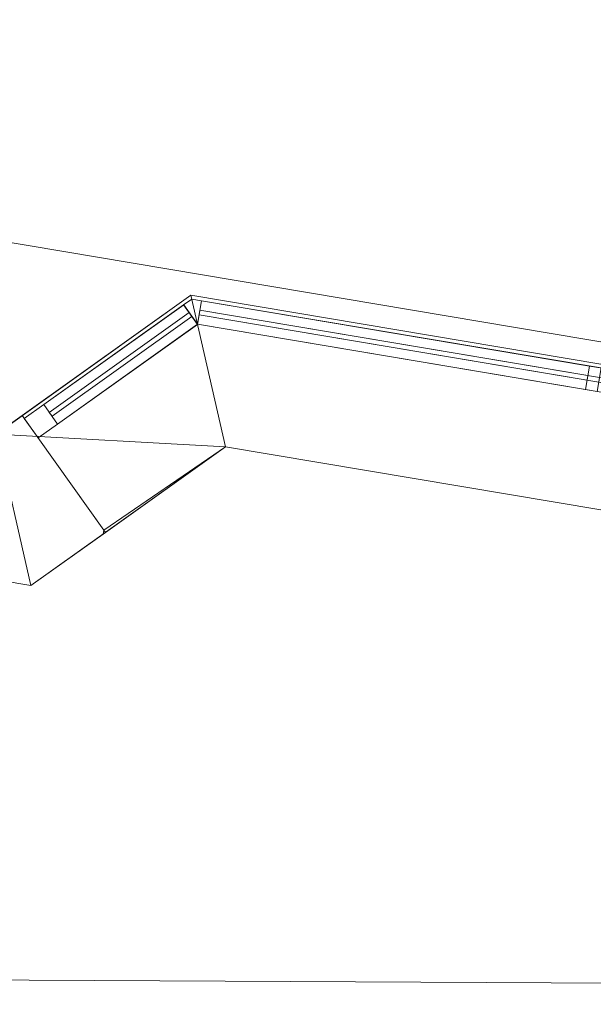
# Model space of a CAD drawing. Header units: millimetres. Extents: x -430348 to -225823, y -86243 to 5084.
# Tile 996 of 1056: x -345391 to -344191, y -3635 to -1577. Entities that reach past the tile are written whole.
import ezdxf

# ---------------------------------------------------------------- set-up
doc = ezdxf.new("R2010")
doc.units = ezdxf.units.MM
for name, color, linetype, lineweight in [('A-GLAZ-CURT', 52, 'Continuous', 9), ('A-GLAZ-CWMG', 51, 'Continuous', 9), ('A-ROOF', 132, 'Continuous', 9), ('A-WALL', 113, 'Continuous', 9)]:
    doc.layers.add(name, color=color, linetype=linetype, lineweight=lineweight)

# ---------------------------------------------------------------- blocks, each defined once
blk = doc.blocks.new('System Panel - Glazed-518777-_3D_ Copy 1')
at = {"layer": 'A-GLAZ-CURT', "transparency": 33554471}
mesh = blk.add_polyface(dxfattribs=at)
corners = [(-847.6, 5), (-847.6, 5, 825), (0, 5, 825), (847.6, 5, 825), (847.6, 5), (0, 5)]
mesh.append_faces([[corners[k] for k in face] for face in [(5, 2, 3, 4)]], dxfattribs={"vtx0": -1})
mesh.append_faces([[corners[k] for k in face] for face in [(5, 0, 1, 2)]], dxfattribs={"vtx3": -1})
mesh = blk.add_polyface(dxfattribs=at)
corners = [(847.6, -5), (0, -5), (0, 5), (847.6, 5)]
mesh.append_faces([[corners[k] for k in face] for face in [(0, 1, 2, 3)]])
mesh = blk.add_polyface(dxfattribs=at)
corners = [(0, -5, 825), (847.6, -5, 825), (847.6, 5, 825), (0, 5, 825)]
mesh.append_faces([[corners[k] for k in face] for face in [(0, 1, 2, 3)]])
mesh = blk.add_polyface(dxfattribs=at)
corners = [(847.6, -5, 825), (847.6, -5), (847.6, 5), (847.6, 5, 825)]
mesh.append_faces([[corners[k] for k in face] for face in [(0, 1, 2, 3)]])
mesh = blk.add_polyface(dxfattribs=at)
corners = [(-847.6, -5), (0, -5), (847.6, -5), (847.6, -5, 825), (0, -5, 825), (-847.6, -5, 825)]
mesh.append_faces([[corners[k] for k in face] for face in [(3, 4, 1, 2)]], dxfattribs={"vtx1": -1})
mesh.append_faces([[corners[k] for k in face] for face in [(5, 0, 1, 4)]], dxfattribs={"vtx2": -1})
blk = doc.blocks.new('Rectangular Mullion - 50mm x 50mm-518575-_3D_ Copy 1')
at = {"layer": 'A-GLAZ-CWMG'}
mesh = blk.add_polyface(dxfattribs=at)
corners = [(0, 25), (-50, 25), (-50, -25), (0, -25)]
mesh.append_faces([[corners[k] for k in face] for face in [(2, 3, 0, 1)]])
mesh = blk.add_polyface(dxfattribs=at)
corners = [(0, 25, -822.6), (0, -25, -822.6), (-50, -25, -822.6), (-50, 25, -822.6)]
mesh.append_faces([[corners[k] for k in face] for face in [(0, 1, 2, 3)]])
mesh = blk.add_polyface(dxfattribs=at)
corners = [(-50, 25), (0, 25), (0, 25, -822.6), (-50, 25, -822.6)]
mesh.append_faces([[corners[k] for k in face] for face in [(0, 1, 2, 3)]])
mesh = blk.add_polyface(dxfattribs=at)
corners = [(-50, -25), (-50, 25), (-50, 25, -822.6), (-50, -25, -822.6)]
mesh.append_faces([[corners[k] for k in face] for face in [(0, 1, 2, 3)]])
mesh = blk.add_polyface(dxfattribs=at)
corners = [(0, 25), (0, -25), (0, -25, -822.6), (0, 25, -822.6)]
mesh.append_faces([[corners[k] for k in face] for face in [(0, 1, 2, 3)]])
mesh = blk.add_polyface(dxfattribs=at)
corners = [(0, -25), (-50, -25), (-50, -25, -822.6), (0, -25, -822.6)]
mesh.append_faces([[corners[k] for k in face] for face in [(0, 1, 2, 3)]])
blk = doc.blocks.new('Quad Corner Mullion - Quad Mullion 1-518590-_3D_ Copy 1')
at = {"layer": 'A-GLAZ-CWMG'}
mesh = blk.add_polyface(dxfattribs=at)
corners = [(25, 10.4), (10.4, 25), (-10.4, 25), (-10.4, -25)]
mesh.append_faces([[corners[k] for k in face] for face in [(3, 0, 1, 2)]])
mesh = blk.add_polyface(dxfattribs=at)
corners = [(-10.4, 25), (10.4, 25), (10.4, 25, -900), (-10.4, 25, -900)]
mesh.append_faces([[corners[k] for k in face] for face in [(0, 1, 2, 3)]])
mesh = blk.add_polyface(dxfattribs=at)
corners = [(-10.4, -25), (-10.4, 25), (-10.4, 25, -900), (-10.4, -25, -900)]
mesh.append_faces([[corners[k] for k in face] for face in [(3, 0, 1, 2)]])
mesh = blk.add_polyface(dxfattribs=at)
corners = [(10.4, 25), (25, 10.4), (25, 10.4, -900), (10.4, 25, -900)]
mesh.append_faces([[corners[k] for k in face] for face in [(0, 1, 2, 3)]])
mesh = blk.add_polyface(dxfattribs=at)
corners = [(25, 10.4), (-10.4, -25), (-10.4, -25, -900), (25, 10.4, -900)]
mesh.append_faces([[corners[k] for k in face] for face in [(3, 0, 1, 2)]])
blk = doc.blocks.new('System Panel - Glazed-518778-_3D_ Copy 1')
at = {"layer": 'A-GLAZ-CURT', "transparency": 33554471}
mesh = blk.add_polyface(dxfattribs=at)
corners = [(-179.6, 5), (-179.6, 5, 1200), (179.6, 5, 1200), (179.6, 5)]
mesh.append_faces([[corners[k] for k in face] for face in [(1, 2, 3, 0)]])
mesh = blk.add_polyface(dxfattribs=at)
corners = [(179.6, -5), (-179.6, -5), (-179.6, 5), (179.6, 5)]
mesh.append_faces([[corners[k] for k in face] for face in [(0, 1, 2, 3)]])
mesh = blk.add_polyface(dxfattribs=at)
corners = [(-179.6, -5, 1200), (179.6, -5, 1200), (179.6, 5, 1200), (-179.6, 5, 1200)]
mesh.append_faces([[corners[k] for k in face] for face in [(0, 1, 2, 3)]])
mesh = blk.add_polyface(dxfattribs=at)
corners = [(-179.6, -5), (-179.6, -5, 1200), (-179.6, 5, 1200), (-179.6, 5)]
mesh.append_faces([[corners[k] for k in face] for face in [(0, 1, 2, 3)]])
mesh = blk.add_polyface(dxfattribs=at)
corners = [(179.6, -5, 1200), (179.6, -5), (179.6, 5), (179.6, 5, 1200)]
mesh.append_faces([[corners[k] for k in face] for face in [(0, 1, 2, 3)]])
mesh = blk.add_polyface(dxfattribs=at)
corners = [(-179.6, -5), (179.6, -5), (179.6, -5, 1200), (-179.6, -5, 1200)]
mesh.append_faces([[corners[k] for k in face] for face in [(3, 0, 1, 2)]])
blk = doc.blocks.new('Rectangular Mullion - 50mm x 50mm-430103-_3D_ Copy 1')
at = {"layer": 'A-GLAZ-CWMG'}
mesh = blk.add_polyface(dxfattribs=at)
corners = [(0, 25), (-50, 25), (-50, -25), (0, -25)]
mesh.append_faces([[corners[k] for k in face] for face in [(2, 3, 0, 1)]])
mesh = blk.add_polyface(dxfattribs=at)
corners = [(0, 25, -1300), (0, -25, -1300), (-50, -25, -1300), (-50, 25, -1300)]
mesh.append_faces([[corners[k] for k in face] for face in [(0, 1, 2, 3)]])
mesh = blk.add_polyface(dxfattribs=at)
corners = [(-50, 25), (0, 25), (0, 25, -1300), (-50, 25, -1300)]
mesh.append_faces([[corners[k] for k in face] for face in [(3, 0, 1, 2)]])
mesh = blk.add_polyface(dxfattribs=at)
corners = [(-50, -25), (-50, 25), (-50, 25, -1300), (-50, -25, -1300)]
mesh.append_faces([[corners[k] for k in face] for face in [(3, 0, 1, 2)]])
mesh = blk.add_polyface(dxfattribs=at)
corners = [(0, 25), (0, -25), (0, -25, -1300), (0, 25, -1300)]
mesh.append_faces([[corners[k] for k in face] for face in [(3, 0, 1, 2)]])
mesh = blk.add_polyface(dxfattribs=at)
corners = [(0, -25), (-50, -25), (-50, -25, -1300), (0, -25, -1300)]
mesh.append_faces([[corners[k] for k in face] for face in [(3, 0, 1, 2)]])
blk = doc.blocks.new('Rectangular Mullion - 50mm x 50mm-518581-_3D_ Copy 1')
at = {"layer": 'A-GLAZ-CWMG'}
mesh = blk.add_polyface(dxfattribs=at)
corners = [(0, 25), (-50, 25), (-50, -25), (0, -25)]
mesh.append_faces([[corners[k] for k in face] for face in [(3, 0, 1, 2)]])
mesh = blk.add_polyface(dxfattribs=at)
corners = [(0, 25, -359.3), (0, -25, -359.3), (-50, -25, -359.3), (-50, 25, -359.3)]
mesh.append_faces([[corners[k] for k in face] for face in [(3, 0, 1, 2)]])
mesh = blk.add_polyface(dxfattribs=at)
corners = [(-50, 25), (0, 25), (0, 25, -359.3), (-50, 25, -359.3)]
mesh.append_faces([[corners[k] for k in face] for face in [(3, 0, 1, 2)]])
mesh = blk.add_polyface(dxfattribs=at)
corners = [(-50, -25), (-50, 25), (-50, 25, -359.3), (-50, -25, -359.3)]
mesh.append_faces([[corners[k] for k in face] for face in [(3, 0, 1, 2)]])
mesh = blk.add_polyface(dxfattribs=at)
corners = [(0, 25), (0, -25), (0, -25, -359.3), (0, 25, -359.3)]
mesh.append_faces([[corners[k] for k in face] for face in [(3, 0, 1, 2)]])
mesh = blk.add_polyface(dxfattribs=at)
corners = [(0, -25), (-50, -25), (-50, -25, -359.3), (0, -25, -359.3)]
mesh.append_faces([[corners[k] for k in face] for face in [(3, 0, 1, 2)]])
blk = doc.blocks.new('Rectangular Mullion - 50mm x 50mm-518582-_3D_ Copy 1')
at = {"layer": 'A-GLAZ-CWMG'}
mesh = blk.add_polyface(dxfattribs=at)
corners = [(0, 25), (-50, 25), (-50, -25), (0, -25)]
mesh.append_faces([[corners[k] for k in face] for face in [(2, 3, 0, 1)]])
mesh = blk.add_polyface(dxfattribs=at)
corners = [(0, 25, -359.3), (0, -25, -359.3), (-50, -25, -359.3), (-50, 25, -359.3)]
mesh.append_faces([[corners[k] for k in face] for face in [(0, 1, 2, 3)]])
mesh = blk.add_polyface(dxfattribs=at)
corners = [(-50, 25), (0, 25), (0, 25, -359.3), (-50, 25, -359.3)]
mesh.append_faces([[corners[k] for k in face] for face in [(3, 0, 1, 2)]])
mesh = blk.add_polyface(dxfattribs=at)
corners = [(-50, -25), (-50, 25), (-50, 25, -359.3), (-50, -25, -359.3)]
mesh.append_faces([[corners[k] for k in face] for face in [(3, 0, 1, 2)]])
mesh = blk.add_polyface(dxfattribs=at)
corners = [(0, 25), (0, -25), (0, -25, -359.3), (0, 25, -359.3)]
mesh.append_faces([[corners[k] for k in face] for face in [(3, 0, 1, 2)]])
mesh = blk.add_polyface(dxfattribs=at)
corners = [(0, -25), (-50, -25), (-50, -25, -359.3), (0, -25, -359.3)]
mesh.append_faces([[corners[k] for k in face] for face in [(3, 0, 1, 2)]])
blk = doc.blocks.new('System Panel - Glazed-518591-_3D_ Copy 1')
at = {"layer": 'A-GLAZ-CURT', "transparency": 33554471}
mesh = blk.add_polyface(dxfattribs=at)
corners = [(-179.6, 5), (-179.6, 5, 825), (179.6, 5, 825), (179.6, 5)]
mesh.append_faces([[corners[k] for k in face] for face in [(2, 3, 0, 1)]])
mesh = blk.add_polyface(dxfattribs=at)
corners = [(179.6, -5), (-179.6, -5), (-179.6, 5), (179.6, 5)]
mesh.append_faces([[corners[k] for k in face] for face in [(3, 0, 1, 2)]])
mesh = blk.add_polyface(dxfattribs=at)
corners = [(-179.6, -5, 825), (179.6, -5, 825), (179.6, 5, 825), (-179.6, 5, 825)]
mesh.append_faces([[corners[k] for k in face] for face in [(0, 1, 2, 3)]])
mesh = blk.add_polyface(dxfattribs=at)
corners = [(-179.6, -5), (-179.6, -5, 825), (-179.6, 5, 825), (-179.6, 5)]
mesh.append_faces([[corners[k] for k in face] for face in [(0, 1, 2, 3)]])
mesh = blk.add_polyface(dxfattribs=at)
corners = [(179.6, -5, 825), (179.6, -5), (179.6, 5), (179.6, 5, 825)]
mesh.append_faces([[corners[k] for k in face] for face in [(0, 1, 2, 3)]])
mesh = blk.add_polyface(dxfattribs=at)
corners = [(-179.6, -5), (179.6, -5), (179.6, -5, 825), (-179.6, -5, 825)]
mesh.append_faces([[corners[k] for k in face] for face in [(3, 0, 1, 2)]])
blk = doc.blocks.new('Rectangular Mullion - 50mm x 50mm-320908-_3D_ Copy 1')
at = {"layer": 'A-GLAZ-CWMG'}
mesh = blk.add_polyface(dxfattribs=at)
corners = [(0, 25), (-50, 25), (-50, -25), (0, -25)]
mesh.append_faces([[corners[k] for k in face] for face in [(3, 0, 1, 2)]])
mesh = blk.add_polyface(dxfattribs=at)
corners = [(-50, 25), (0, 25), (0, 25, -400), (-50, 25, -400)]
mesh.append_faces([[corners[k] for k in face] for face in [(0, 1, 2, 3)]])
mesh = blk.add_polyface(dxfattribs=at)
corners = [(-50, -25), (-50, 25), (-50, 25, -400), (-50, -25, -400)]
mesh.append_faces([[corners[k] for k in face] for face in [(0, 1, 2, 3)]])
mesh = blk.add_polyface(dxfattribs=at)
corners = [(0, 25), (0, -25), (0, -25, -400), (0, 25, -400)]
mesh.append_faces([[corners[k] for k in face] for face in [(0, 1, 2, 3)]])
mesh = blk.add_polyface(dxfattribs=at)
corners = [(0, -25), (-50, -25), (-50, -25, -400), (0, -25, -400)]
mesh.append_faces([[corners[k] for k in face] for face in [(0, 1, 2, 3)]])
blk = doc.blocks.new('Rectangular Mullion - 50mm x 50mm-518773-_3D_ Copy 1')
at = {"layer": 'A-GLAZ-CWMG'}
mesh = blk.add_polyface(dxfattribs=at)
corners = [(0, 25, -847.6), (0, -25, -847.6), (-50, -25, -847.6), (-50, 25, -847.6)]
mesh.append_faces([[corners[k] for k in face] for face in [(0, 1, 2, 3)]])
mesh = blk.add_polyface(dxfattribs=at)
corners = [(-50, 25), (0, 25), (0, 25, -847.6), (-50, 25, -847.6)]
mesh.append_faces([[corners[k] for k in face] for face in [(0, 1, 2, 3)]])
mesh = blk.add_polyface(dxfattribs=at)
corners = [(-50, -25), (-50, 25), (-50, 25, -847.6), (-50, -25, -847.6)]
mesh.append_faces([[corners[k] for k in face] for face in [(0, 1, 2, 3)]])
mesh = blk.add_polyface(dxfattribs=at)
corners = [(0, 25), (0, -25), (0, -25, -847.6), (0, 25, -847.6)]
mesh.append_faces([[corners[k] for k in face] for face in [(0, 1, 2, 3)]])
mesh = blk.add_polyface(dxfattribs=at)
corners = [(0, -25), (-50, -25), (-50, -25, -847.6), (0, -25, -847.6)]
mesh.append_faces([[corners[k] for k in face] for face in [(0, 1, 2, 3)]])
blk = doc.blocks.new('System Panel - Glazed-518783-_3D_ Copy 1')
at = {"layer": 'A-GLAZ-CURT', "transparency": 33554471}
mesh = blk.add_polyface(dxfattribs=at)
corners = [(-411.3, 5), (-411.3, 5, 325), (411.3, 5, 325), (411.3, 5)]
mesh.append_faces([[corners[k] for k in face] for face in [(2, 3, 0, 1)]])
mesh = blk.add_polyface(dxfattribs=at)
corners = [(411.3, -5), (-411.3, -5), (-411.3, 5), (411.3, 5)]
mesh.append_faces([[corners[k] for k in face] for face in [(3, 0, 1, 2)]])
mesh = blk.add_polyface(dxfattribs=at)
corners = [(-411.3, -5, 325), (411.3, -5, 325), (411.3, 5, 325), (-411.3, 5, 325)]
mesh.append_faces([[corners[k] for k in face] for face in [(3, 0, 1, 2)]])
mesh = blk.add_polyface(dxfattribs=at)
corners = [(-411.3, -5), (-411.3, -5, 325), (-411.3, 5, 325), (-411.3, 5)]
mesh.append_faces([[corners[k] for k in face] for face in [(3, 0, 1, 2)]])
mesh = blk.add_polyface(dxfattribs=at)
corners = [(411.3, -5, 325), (411.3, -5), (411.3, 5), (411.3, 5, 325)]
mesh.append_faces([[corners[k] for k in face] for face in [(3, 0, 1, 2)]])
mesh = blk.add_polyface(dxfattribs=at)
corners = [(-411.3, -5), (411.3, -5), (411.3, -5, 325), (-411.3, -5, 325)]
mesh.append_faces([[corners[k] for k in face] for face in [(3, 0, 1, 2)]])
blk = doc.blocks.new('Quad Corner Mullion - Quad Mullion 1-518600-_3D_ Copy 1')
at = {"layer": 'A-GLAZ-CWMG'}
mesh = blk.add_polyface(dxfattribs=at)
corners = [(25, 10.4, -400), (-10.4, -25, -400), (-10.4, 25, -400), (10.4, 25, -400)]
mesh.append_faces([[corners[k] for k in face] for face in [(2, 3, 0, 1)]])
mesh = blk.add_polyface(dxfattribs=at)
corners = [(-10.4, 25), (10.4, 25), (10.4, 25, -400), (-10.4, 25, -400)]
mesh.append_faces([[corners[k] for k in face] for face in [(0, 1, 2, 3)]])
mesh = blk.add_polyface(dxfattribs=at)
corners = [(-10.4, -25), (-10.4, 25), (-10.4, 25, -400), (-10.4, -25, -400)]
mesh.append_faces([[corners[k] for k in face] for face in [(0, 1, 2, 3)]])
mesh = blk.add_polyface(dxfattribs=at)
corners = [(10.4, 25), (25, 10.4), (25, 10.4, -400), (10.4, 25, -400)]
mesh.append_faces([[corners[k] for k in face] for face in [(0, 1, 2, 3)]])
mesh = blk.add_polyface(dxfattribs=at)
corners = [(25, 10.4), (-10.4, -25), (-10.4, -25, -400), (25, 10.4, -400)]
mesh.append_faces([[corners[k] for k in face] for face in [(3, 0, 1, 2)]])
blk = doc.blocks.new('System Panel - Glazed-518601-_3D_ Copy 1')
at = {"layer": 'A-GLAZ-CURT', "transparency": 33554471}
mesh = blk.add_polyface(dxfattribs=at)
corners = [(-179.6, 5), (-179.6, 5, 325), (179.6, 5, 325), (179.6, 5)]
mesh.append_faces([[corners[k] for k in face] for face in [(2, 3, 0, 1)]])
mesh = blk.add_polyface(dxfattribs=at)
corners = [(179.6, -5), (-179.6, -5), (-179.6, 5), (179.6, 5)]
mesh.append_faces([[corners[k] for k in face] for face in [(3, 0, 1, 2)]])
mesh = blk.add_polyface(dxfattribs=at)
corners = [(-179.6, -5, 325), (179.6, -5, 325), (179.6, 5, 325), (-179.6, 5, 325)]
mesh.append_faces([[corners[k] for k in face] for face in [(0, 1, 2, 3)]])
mesh = blk.add_polyface(dxfattribs=at)
corners = [(-179.6, -5), (-179.6, -5, 325), (-179.6, 5, 325), (-179.6, 5)]
mesh.append_faces([[corners[k] for k in face] for face in [(3, 0, 1, 2)]])
mesh = blk.add_polyface(dxfattribs=at)
corners = [(179.6, -5, 325), (179.6, -5), (179.6, 5), (179.6, 5, 325)]
mesh.append_faces([[corners[k] for k in face] for face in [(3, 0, 1, 2)]])
mesh = blk.add_polyface(dxfattribs=at)
corners = [(-179.6, -5), (179.6, -5), (179.6, -5, 325), (-179.6, -5, 325)]
mesh.append_faces([[corners[k] for k in face] for face in [(3, 0, 1, 2)]])
blk = doc.blocks.new('Rectangular Mullion - 50mm x 50mm-266587-_3D_ Copy 1')
at = {"layer": 'A-GLAZ-CWMG'}
mesh = blk.add_polyface(dxfattribs=at)
corners = [(0, 25, -900), (0, -25, -900), (-50, -25, -900), (-50, 25, -900)]
mesh.append_faces([[corners[k] for k in face] for face in [(0, 1, 2, 3)]])
mesh = blk.add_polyface(dxfattribs=at)
corners = [(-50, 25), (0, 25), (0, 25, -900), (-50, 25, -900)]
mesh.append_faces([[corners[k] for k in face] for face in [(0, 1, 2, 3)]])
mesh = blk.add_polyface(dxfattribs=at)
corners = [(-50, -25), (-50, 25), (-50, 25, -900), (-50, -25, -900)]
mesh.append_faces([[corners[k] for k in face] for face in [(0, 1, 2, 3)]])
mesh = blk.add_polyface(dxfattribs=at)
corners = [(0, 25), (0, -25), (0, -25, -900), (0, 25, -900)]
mesh.append_faces([[corners[k] for k in face] for face in [(0, 1, 2, 3)]])
mesh = blk.add_polyface(dxfattribs=at)
corners = [(0, -25), (-50, -25), (-50, -25, -900), (0, -25, -900)]
mesh.append_faces([[corners[k] for k in face] for face in [(0, 1, 2, 3)]])
blk = doc.blocks.new('Rectangular Mullion - 50mm x 50mm-518577-_3D_ Copy 1')
at = {"layer": 'A-GLAZ-CWMG'}
mesh = blk.add_polyface(dxfattribs=at)
corners = [(25, 25), (-25, 25), (-25, -25), (25, -25)]
mesh.append_faces([[corners[k] for k in face] for face in [(2, 3, 0, 1)]])
mesh = blk.add_polyface(dxfattribs=at)
corners = [(25, 25, -822.6), (25, -25, -822.6), (-25, -25, -822.6), (-25, 25, -822.6)]
mesh.append_faces([[corners[k] for k in face] for face in [(0, 1, 2, 3)]])
mesh = blk.add_polyface(dxfattribs=at)
corners = [(-25, 25), (25, 25), (25, 25, -822.6), (-25, 25, -822.6)]
mesh.append_faces([[corners[k] for k in face] for face in [(0, 1, 2, 3)]])
mesh = blk.add_polyface(dxfattribs=at)
corners = [(-25, -25), (-25, 25), (-25, 25, -822.6), (-25, -25, -822.6)]
mesh.append_faces([[corners[k] for k in face] for face in [(0, 1, 2, 3)]])
mesh = blk.add_polyface(dxfattribs=at)
corners = [(25, 25), (25, -25), (25, -25, -822.6), (25, 25, -822.6)]
mesh.append_faces([[corners[k] for k in face] for face in [(0, 1, 2, 3)]])
mesh = blk.add_polyface(dxfattribs=at)
corners = [(25, -25), (-25, -25), (-25, -25, -822.6), (25, -25, -822.6)]
mesh.append_faces([[corners[k] for k in face] for face in [(0, 1, 2, 3)]])
blk = doc.blocks.new('Rectangular Mullion - 50mm x 50mm-225392-_3D_ Copy 1')
at = {"layer": 'A-GLAZ-CWMG'}
mesh = blk.add_polyface(dxfattribs=at)
corners = [(25, 25), (-25, 25), (-25, -25), (25, -25)]
mesh.append_faces([[corners[k] for k in face] for face in [(2, 3, 0, 1)]])
mesh = blk.add_polyface(dxfattribs=at)
corners = [(25, 25, -425), (25, -25, -425), (-25, -25, -425), (-25, 25, -425)]
mesh.append_faces([[corners[k] for k in face] for face in [(0, 1, 2, 3)]])
mesh = blk.add_polyface(dxfattribs=at)
corners = [(-25, 25), (25, 25), (25, 25, -425), (-25, 25, -425)]
mesh.append_faces([[corners[k] for k in face] for face in [(3, 0, 1, 2)]])
mesh = blk.add_polyface(dxfattribs=at)
corners = [(-25, -25), (-25, 25), (-25, 25, -425), (-25, -25, -425)]
mesh.append_faces([[corners[k] for k in face] for face in [(3, 0, 1, 2)]])
mesh = blk.add_polyface(dxfattribs=at)
corners = [(25, 25), (25, -25), (25, -25, -425), (25, 25, -425)]
mesh.append_faces([[corners[k] for k in face] for face in [(3, 0, 1, 2)]])
mesh = blk.add_polyface(dxfattribs=at)
corners = [(25, -25), (-25, -25), (-25, -25, -425), (25, -25, -425)]
mesh.append_faces([[corners[k] for k in face] for face in [(3, 0, 1, 2)]])
blk = doc.blocks.new('Rectangular Mullion - 50mm x 50mm-518583-_3D_ Copy 1')
at = {"layer": 'A-GLAZ-CWMG'}
mesh = blk.add_polyface(dxfattribs=at)
corners = [(25, 25), (-25, 25), (-25, -25), (25, -25)]
mesh.append_faces([[corners[k] for k in face] for face in [(2, 3, 0, 1)]])
mesh = blk.add_polyface(dxfattribs=at)
corners = [(25, 25, -359.3), (25, -25, -359.3), (-25, -25, -359.3), (-25, 25, -359.3)]
mesh.append_faces([[corners[k] for k in face] for face in [(0, 1, 2, 3)]])
mesh = blk.add_polyface(dxfattribs=at)
corners = [(-25, 25), (25, 25), (25, 25, -359.3), (-25, 25, -359.3)]
mesh.append_faces([[corners[k] for k in face] for face in [(3, 0, 1, 2)]])
mesh = blk.add_polyface(dxfattribs=at)
corners = [(-25, -25), (-25, 25), (-25, 25, -359.3), (-25, -25, -359.3)]
mesh.append_faces([[corners[k] for k in face] for face in [(3, 0, 1, 2)]])
mesh = blk.add_polyface(dxfattribs=at)
corners = [(25, 25), (25, -25), (25, -25, -359.3), (25, 25, -359.3)]
mesh.append_faces([[corners[k] for k in face] for face in [(3, 0, 1, 2)]])
mesh = blk.add_polyface(dxfattribs=at)
corners = [(25, -25), (-25, -25), (-25, -25, -359.3), (25, -25, -359.3)]
mesh.append_faces([[corners[k] for k in face] for face in [(3, 0, 1, 2)]])

msp = doc.modelspace()

# ---------------------------------------------------------------- block references
at = {"layer": 'A-GLAZ-CURT', "transparency": 33554471}
for name, p, rotation in [('System Panel - Glazed-518778-_3D_ Copy 1', (-345179.8, -2297.8, 62007.6), 35.45269972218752), ('System Panel - Glazed-518591-_3D_ Copy 1', (-345179.8, -2297.8, 59507.6), 35.45269972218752), ('System Panel - Glazed-518601-_3D_ Copy 1', (-345179.8, -2297.8, 60382.6), 35.45269972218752), ('System Panel - Glazed-518777-_3D_ Copy 1', (-344179, -2329.9, 62007.6), 170.4526997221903), ('System Panel - Glazed-518777-_3D_ Copy 1', (-344179, -2329.9, 59507.6), 170.4526997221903), ('System Panel - Glazed-518783-_3D_ Copy 1', (-344609.2, -2257.5, 60382.6), 170.4526997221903), ('System Panel - Glazed-518783-_3D_ Copy 1', (-344609.2, -2257.5, 62882.6), 170.4526997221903)]:
    msp.add_blockref(name, p, dxfattribs=dict(at, rotation=rotation))
at = {"layer": 'A-GLAZ-CWMG', "extrusion": (0, 0, -1), "rotation": 9.547300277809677}
for name, p in [('Quad Corner Mullion - Quad Mullion 1-518590-_3D_ Copy 1', (345025.1, -2187.6, -61957.6)), ('Quad Corner Mullion - Quad Mullion 1-518590-_3D_ Copy 1', (345025.1, -2187.6, -59457.6)), ('Quad Corner Mullion - Quad Mullion 1-518600-_3D_ Copy 1', (345025.1, -2187.6, -60357.6)), ('Quad Corner Mullion - Quad Mullion 1-518600-_3D_ Copy 1', (345025.1, -2187.6, -62857.6)), ('Rectangular Mullion - 50mm x 50mm-225392-_3D_ Copy 1', (344179, -2329.9, -60332.6)), ('Rectangular Mullion - 50mm x 50mm-225392-_3D_ Copy 1', (344179, -2329.9, -62832.6))]:
    msp.add_blockref(name, p, dxfattribs=at)
at = {"layer": 'A-GLAZ-CWMG', "extrusion": (0.814595, 0.580031, 0), "rotation": 90}
for name, p in [('Rectangular Mullion - 50mm x 50mm-518581-_3D_ Copy 1', (198343.1, 63257.6, -282334.8)), ('Rectangular Mullion - 50mm x 50mm-518581-_3D_ Copy 1', (198343.1, 60757.6, -282334.8)), ('Rectangular Mullion - 50mm x 50mm-518583-_3D_ Copy 1', (198343.1, 60357.6, -282334.8))]:
    msp.add_blockref(name, p, dxfattribs=at)
at = {"layer": 'A-GLAZ-CWMG', "extrusion": (-0.814595, -0.580031, 0), "rotation": 270}
for p in [(-198343.1, 61957.6, 282694), (-198343.1, 59457.6, 282694)]:
    msp.add_blockref('Rectangular Mullion - 50mm x 50mm-518582-_3D_ Copy 1', p, dxfattribs=at)
at = {"layer": 'A-GLAZ-CWMG', "extrusion": (-0.986149, 0.165862, 0), "rotation": 90}
for name, p in [('Rectangular Mullion - 50mm x 50mm-518575-_3D_ Copy 1', (59383.8, 63257.6, 339872.9)), ('Rectangular Mullion - 50mm x 50mm-518575-_3D_ Copy 1', (59383.8, 60757.6, 339872.9)), ('Rectangular Mullion - 50mm x 50mm-518577-_3D_ Copy 1', (59383.8, 60357.6, 339872.9)), ('Rectangular Mullion - 50mm x 50mm-518577-_3D_ Copy 1', (59383.8, 62857.6, 339872.9))]:
    msp.add_blockref(name, p, dxfattribs=at)
at = {"layer": 'A-GLAZ-CWMG', "extrusion": (0.986149, -0.165862, 0), "rotation": 270}
for p in [(-59383.8, 61957.6, -339025.3), (-59383.8, 59457.6, -339025.3)]:
    msp.add_blockref('Rectangular Mullion - 50mm x 50mm-518773-_3D_ Copy 1', p, dxfattribs=at)
at = {"layer": 'A-GLAZ-CWMG', "rotation": 215.4526997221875}
for name, p in [('Rectangular Mullion - 50mm x 50mm-430103-_3D_ Copy 1', (-345366.9, -2431, 63257.6)), ('Rectangular Mullion - 50mm x 50mm-320908-_3D_ Copy 1', (-345366.9, -2431, 60757.6)), ('Rectangular Mullion - 50mm x 50mm-266587-_3D_ Copy 1', (-345366.9, -2431, 60357.6))]:
    msp.add_blockref(name, p, dxfattribs=at)

# ---------------------------------------------------------------- meshes
at = {"layer": 'A-ROOF'}
mesh = msp.add_polyface(dxfattribs=at)
corners = [(-360412.7, 480.5, 63257.6), (-360412.7, 480.5, 63357.6), (-335956.2, -3632.8, 63357.6), (-335956.2, -3632.8, 63257.6)]
mesh.append_faces([[corners[k] for k in face] for face in [(2, 3, 0, 1)]])
mesh = msp.add_polyface(dxfattribs=at)
corners = [(-335956.2, -3632.8, 63357.6), (-360412.7, 480.5, 63357.6), (-357333, -3637.3, 65907.6), (-355277.9, -3983, 65907.6), (-355180.4, -3403.2, 65485.3), (-354376.7, -3538.4, 65485.3), (-354474.2, -4118.1, 65907.6), (-343029.9, -6043, 65907.6), (-342932.4, -5463.2, 65485.3), (-342128.7, -5598.4, 65485.3), (-342226.2, -6178.1, 65907.6), (-340055.7, -6543.2, 65907.6)]
mesh.append_faces([[corners[k] for k in face] for face in [(4, 1, 2, 3)]], dxfattribs={"vtx0": -1})
mesh.append_faces([[corners[k] for k in face] for face in [(1, 4, 5, 0)]], dxfattribs={"vtx0": -1, "vtx2": -1})
mesh.append_faces([[corners[k] for k in face] for face in [(11, 0, 9, 10), (7, 8, 5, 6)]], dxfattribs={"vtx1": -1})
mesh.append_faces([[corners[k] for k in face] for face in [(8, 9, 0, 5)]], dxfattribs={"vtx1": -1, "vtx2": -1, "vtx3": -1})
mesh = msp.add_polyface(dxfattribs=at)
corners = [(-360412.7, 480.5, 63257.6), (-335956.2, -3632.8, 63257.6), (-340055.7, -6543.2, 65807.6), (-342226.2, -6178.1, 65807.6), (-342128.7, -5598.4, 65385.3), (-342932.4, -5463.2, 65385.3), (-343029.9, -6043, 65807.6), (-354474.2, -4118.1, 65807.6), (-354376.7, -3538.4, 65385.3), (-355180.4, -3403.2, 65385.3), (-355277.9, -3983, 65807.6), (-357333, -3637.3, 65807.6)]
mesh.append_faces([[corners[k] for k in face] for face in [(4, 1, 2, 3), (8, 5, 6, 7)]], dxfattribs={"vtx0": -1})
mesh.append_faces([[corners[k] for k in face] for face in [(1, 4, 5, 8)]], dxfattribs={"vtx0": -1, "vtx2": -1, "vtx3": -1})
mesh.append_faces([[corners[k] for k in face] for face in [(11, 0, 9, 10)]], dxfattribs={"vtx1": -1})
mesh.append_faces([[corners[k] for k in face] for face in [(8, 9, 0, 1)]], dxfattribs={"vtx1": -1, "vtx3": -1})
at = {"layer": 'A-WALL'}
mesh = msp.add_polyface(dxfattribs=at)
corners = [(-345032.9, -2153.3, 58457.6), (-345440.2, -2443.3, 58457.6), (-345785.8, -2689.4, 58457.6), (-345785.8, -2689.4, 63760.4), (-345440.2, -2443.3, 63544.9), (-345032.9, -2153.3, 63291), (-345032.9, -2153.3, 63257.6), (-345385.7, -2404.5, 63257.6), (-345385.7, -2404.5, 61957.6), (-345032.9, -2153.3, 61957.6), (-345032.9, -2153.3, 60757.6), (-345385.7, -2404.5, 60757.6), (-345385.7, -2404.5, 59457.6), (-345032.9, -2153.3, 59457.6)]
mesh.append_faces([[corners[k] for k in face] for face in [(8, 11, 3)]], dxfattribs={"vtx0": -1, "vtx1": -1, "vtx2": -1})
mesh.append_faces([[corners[k] for k in face] for face in [(13, 0, 12)]], dxfattribs={"vtx1": -1})
mesh.append_faces([[corners[k] for k in face] for face in [(1, 2, 12, 0)]], dxfattribs={"vtx1": -1, "vtx2": -1})
mesh.append_faces([[corners[k] for k in face] for face in [(11, 12, 2, 3), (3, 4, 7, 8)]], dxfattribs={"vtx1": -1, "vtx3": -1})
mesh.append_faces([[corners[k] for k in face] for face in [(9, 10, 11, 8), (5, 6, 7, 4)]], dxfattribs={"vtx2": -1})
mesh = msp.add_polyface(dxfattribs=at)
corners = [(-345785.8, -2689.4, 58457.6), (-345440.2, -2443.3, 58457.6), (-345032.9, -2153.3, 58457.6), (-344960.2, -2469.8, 58457.6), (-345367.4, -2759.8, 58457.6)]
mesh.append_faces([[corners[k] for k in face] for face in [(1, 4, 0)]], dxfattribs={"vtx0": -1})
mesh.append_faces([[corners[k] for k in face] for face in [(3, 4, 1, 2)]], dxfattribs={"vtx1": -1})
mesh = msp.add_polyface(dxfattribs=at)
corners = [(-345032.9, -2153.3, 63291), (-345440.2, -2443.3, 63544.9), (-345785.8, -2689.4, 63760.4), (-345367.4, -2759.8, 63760.4), (-344960.2, -2469.8, 63506.5)]
mesh.append_faces([[corners[k] for k in face] for face in [(4, 0, 1)]], dxfattribs={"vtx2": -1})
mesh.append_faces([[corners[k] for k in face] for face in [(1, 2, 3, 4)]], dxfattribs={"vtx3": -1})
mesh = msp.add_polyface(dxfattribs=at)
corners = [(-345216.3, -2652.2, 63257.6), (-345215, -2644.3, 63257.6), (-345385.7, -2404.5, 63257.6), (-345032.9, -2153.3, 63257.6), (-344960.2, -2469.8, 63257.6)]
mesh.append_faces([[corners[k] for k in face] for face in [(2, 3, 4, 1), (4, 0, 1)]], dxfattribs={"vtx2": -1})
mesh = msp.add_polyface(dxfattribs=at)
corners = [(-345385.7, -2404.5, 61957.6), (-345215, -2644.3, 61957.6), (-345216.3, -2652.2, 61957.6), (-344960.2, -2469.8, 61957.6), (-345032.9, -2153.3, 61957.6)]
mesh.append_faces([[corners[k] for k in face] for face in [(2, 3, 1)]], dxfattribs={"vtx1": -1})
mesh.append_faces([[corners[k] for k in face] for face in [(3, 4, 0, 1)]], dxfattribs={"vtx3": -1})
mesh = msp.add_polyface(dxfattribs=at)
corners = [(-345211.7, -2648.9, 60757.6), (-345385.7, -2404.5, 60757.6), (-345032.9, -2153.3, 60757.6), (-344960.2, -2469.8, 60757.6)]
mesh.append_faces([[corners[k] for k in face] for face in [(1, 2, 3, 0)]])
mesh = msp.add_polyface(dxfattribs=at)
corners = [(-345385.7, -2404.5, 59457.6), (-345211.7, -2648.9, 59457.6), (-344960.2, -2469.8, 59457.6), (-345032.9, -2153.3, 59457.6)]
mesh.append_faces([[corners[k] for k in face] for face in [(2, 3, 0, 1)]])
mesh = msp.add_polyface(dxfattribs=at)
corners = [(-343314.2, -2442.4, 58457.6), (-345032.9, -2153.3, 58457.6), (-345032.9, -2153.3, 59457.6), (-343314.2, -2442.4, 59457.6), (-343314.2, -2442.4, 60757.6), (-345032.9, -2153.3, 60757.6), (-345032.9, -2153.3, 61957.6), (-343314.2, -2442.4, 61957.6), (-345032.9, -2153.3, 63291), (-343314.2, -2442.4, 63291), (-343314.2, -2442.4, 63257.6), (-345032.9, -2153.3, 63257.6)]
mesh.append_faces([[corners[k] for k in face] for face in [(3, 0, 1, 2), (7, 4, 5, 6), (9, 10, 11, 8)]])
mesh = msp.add_polyface(dxfattribs=at)
corners = [(-345032.9, -2153.3, 58457.6), (-343314.2, -2442.4, 58457.6), (-343486.5, -2717.6, 58457.6), (-344960.2, -2469.8, 58457.6)]
mesh.append_faces([[corners[k] for k in face] for face in [(3, 0, 1, 2)]])
mesh = msp.add_polyface(dxfattribs=at)
corners = [(-345032.9, -2153.3, 58457.6), (-344960.2, -2469.8, 58457.6), (-344960.2, -2469.8, 59457.6), (-345032.9, -2153.3, 59457.6), (-344960.2, -2469.8, 61957.6), (-345032.9, -2153.3, 61957.6), (-345032.9, -2153.3, 60757.6), (-344960.2, -2469.8, 60757.6), (-345032.9, -2153.3, 63257.6), (-344960.2, -2469.8, 63257.6), (-344960.2, -2469.8, 63506.5), (-345032.9, -2153.3, 63291)]
mesh.append_faces([[corners[k] for k in face] for face in [(2, 3, 0, 1), (4, 5, 6, 7), (11, 8, 9, 10)]])
mesh = msp.add_polyface(dxfattribs=at)
corners = [(-343314.2, -2442.4, 63257.6), (-343486.5, -2717.6, 63257.6), (-344960.2, -2469.8, 63257.6), (-345032.9, -2153.3, 63257.6)]
mesh.append_faces([[corners[k] for k in face] for face in [(0, 1, 2, 3)]])
mesh = msp.add_polyface(dxfattribs=at)
corners = [(-343486.5, -2717.6, 61957.6), (-343314.2, -2442.4, 61957.6), (-345032.9, -2153.3, 61957.6), (-344960.2, -2469.8, 61957.6)]
mesh.append_faces([[corners[k] for k in face] for face in [(3, 0, 1, 2)]])
mesh = msp.add_polyface(dxfattribs=at)
corners = [(-343314.2, -2442.4, 60757.6), (-343486.5, -2717.6, 60757.6), (-344960.2, -2469.8, 60757.6), (-345032.9, -2153.3, 60757.6)]
mesh.append_faces([[corners[k] for k in face] for face in [(0, 1, 2, 3)]])
mesh = msp.add_polyface(dxfattribs=at)
corners = [(-343486.5, -2717.6, 59457.6), (-343314.2, -2442.4, 59457.6), (-345032.9, -2153.3, 59457.6), (-344960.2, -2469.8, 59457.6)]
mesh.append_faces([[corners[k] for k in face] for face in [(3, 0, 1, 2)]])
mesh = msp.add_polyface(dxfattribs=at)
corners = [(-343314.2, -2442.4, 63291), (-345032.9, -2153.3, 63291), (-344960.2, -2469.8, 63506.5), (-343486.5, -2717.6, 63506.5)]
mesh.append_faces([[corners[k] for k in face] for face in [(2, 3, 0, 1)]])
mesh = msp.add_polyface(dxfattribs=at)
corners = [(-344960.2, -2469.8, 63506.5), (-344960.2, -2469.8, 63257.6), (-345032.9, -2153.3, 63257.6), (-345032.9, -2153.3, 63291), (-344960.2, -2469.8, 58457.6), (-345032.9, -2153.3, 58457.6), (-345032.9, -2153.3, 59457.6), (-344960.2, -2469.8, 59457.6), (-345032.9, -2153.3, 61957.6), (-344960.2, -2469.8, 61957.6), (-344960.2, -2469.8, 60757.6), (-345032.9, -2153.3, 60757.6)]
mesh.append_faces([[corners[k] for k in face] for face in [(3, 0, 1, 2), (7, 4, 5, 6), (9, 10, 11, 8)]])
mesh = msp.add_polyface(dxfattribs=at)
corners = [(-345385.7, -2404.5, 61957.6), (-345385.7, -2404.5, 63257.6), (-345215, -2644.3, 63257.6), (-345215, -2644.3, 61957.6)]
mesh.append_faces([[corners[k] for k in face] for face in [(0, 1, 2, 3)]])
mesh = msp.add_polyface(dxfattribs=at)
corners = [(-345211.7, -2648.9, 59457.6), (-345385.7, -2404.5, 59457.6), (-345385.7, -2404.5, 60757.6), (-345211.7, -2648.9, 60757.6)]
mesh.append_faces([[corners[k] for k in face] for face in [(0, 1, 2, 3)]])
mesh = msp.add_polyface(dxfattribs=at)
corners = [(-345367.4, -2759.8, 58457.6), (-344960.2, -2469.8, 58457.6), (-344960.2, -2469.8, 59457.6), (-345211.7, -2648.9, 59457.6), (-345211.7, -2648.9, 60757.6), (-344960.2, -2469.8, 60757.6), (-344960.2, -2469.8, 61957.6), (-345216.3, -2652.2, 61957.6), (-345216.3, -2652.2, 63257.6), (-344960.2, -2469.8, 63257.6), (-344960.2, -2469.8, 63506.5), (-345367.4, -2759.8, 63760.4)]
mesh.append_faces([[corners[k] for k in face] for face in [(3, 0, 1, 2)]], dxfattribs={"vtx0": -1})
mesh.append_faces([[corners[k] for k in face] for face in [(7, 11, 4)]], dxfattribs={"vtx0": -1, "vtx1": -1, "vtx2": -1})
mesh.append_faces([[corners[k] for k in face] for face in [(0, 3, 4, 11), (11, 7, 8)]], dxfattribs={"vtx0": -1, "vtx2": -1})
mesh.append_faces([[corners[k] for k in face] for face in [(10, 11, 8, 9), (6, 7, 4, 5)]], dxfattribs={"vtx1": -1})
mesh = msp.add_polyface(dxfattribs=at)
corners = [(-344960.2, -2469.8, 58457.6), (-343486.5, -2717.6, 58457.6), (-343486.5, -2717.6, 59457.6), (-344960.2, -2469.8, 59457.6), (-344960.2, -2469.8, 60757.6), (-343486.5, -2717.6, 60757.6), (-343486.5, -2717.6, 61957.6), (-344960.2, -2469.8, 61957.6), (-344960.2, -2469.8, 63257.6), (-343486.5, -2717.6, 63257.6), (-343486.5, -2717.6, 63506.5), (-344960.2, -2469.8, 63506.5)]
mesh.append_faces([[corners[k] for k in face] for face in [(2, 3, 0, 1), (7, 4, 5, 6), (11, 8, 9, 10)]])
mesh = msp.add_polyface(dxfattribs=at)
corners = [(-345215, -2644.3, 63257.6), (-345216.3, -2652.2, 63257.6), (-345216.3, -2652.2, 61957.6), (-345215, -2644.3, 61957.6)]
mesh.append_faces([[corners[k] for k in face] for face in [(0, 1, 2, 3)]])
mesh = msp.add_polyface(dxfattribs=at)
corners = [(-345785.8, -2689.4, 63760.4), (-345785.8, -2689.4, 58457.6), (-345367.4, -2759.8, 58457.6), (-345367.4, -2759.8, 63760.4)]
mesh.append_faces([[corners[k] for k in face] for face in [(0, 1, 2, 3)]])

doc.saveas('drawing.dxf')
